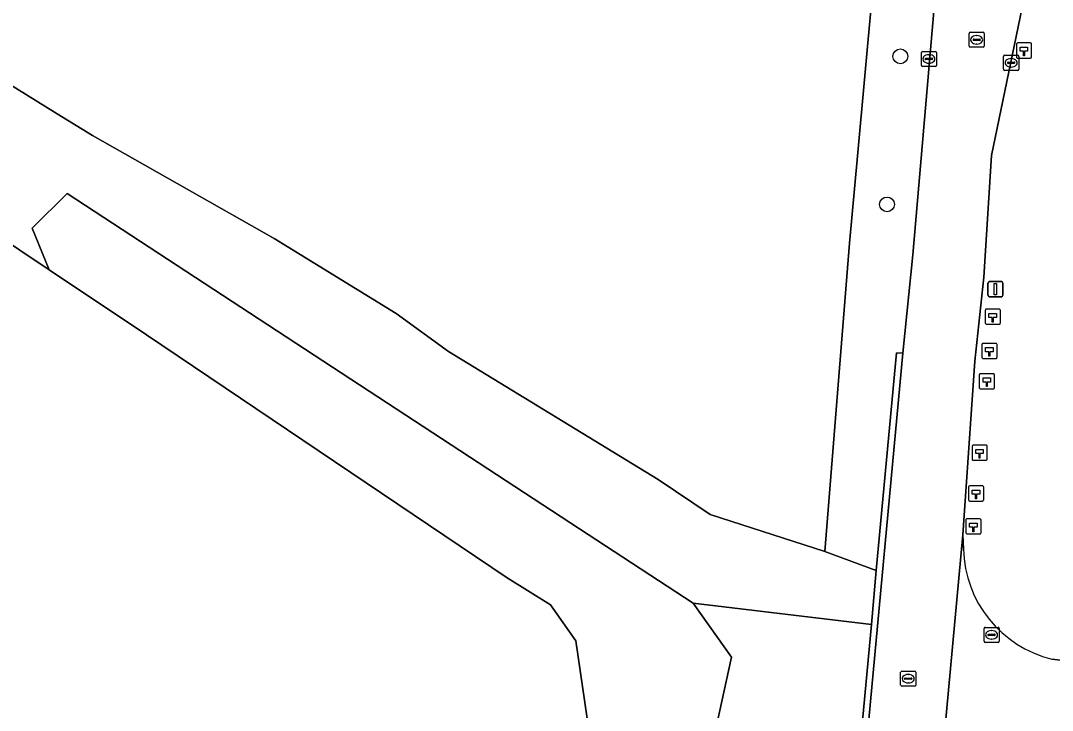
# Model space of a CAD drawing. Extents: x 160203 to 161530, y 379528 to 381797.
# Drawn here: x 160748 to 160816.3, y 380552.4 to 380598.1 of the extents above; entities that cross this region are included whole.
import ezdxf

# ---------------------------------------------------------------- set-up
doc = ezdxf.new("R2010")
doc.units = 0
for name, color, linetype in [('IMGEO_Berm_groen', 7, 'Continuous'), ('IMGEO_Boom', 7, 'Continuous'), ('IMGEO_Grasland_agrarisch', 7, 'Continuous'), ('IMGEO_Groenvoorziening', 7, 'Continuous'), ('IMGEO_Hectometerpaal', 7, 'Continuous'), ('IMGEO_Hek', 7, 'Continuous'), ('IMGEO_Kolk', 7, 'Continuous'), ('IMGEO_Lichtmast', 7, 'Continuous'), ('IMGEO_Loofbos', 7, 'Continuous'), ('IMGEO_Rijbaan_lokaal_gesloten', 7, 'Continuous'), ('IMGEO_Rijbaan_lokaal_open', 7, 'Continuous'), ('IMGEO_Rioolput', 7, 'Continuous'), ('IMGEO_Voetpad_onverhard', 7, 'Continuous')]:
    doc.layers.add(name, color=color, linetype=linetype)

msp = doc.modelspace()

# ---------------------------------------------------------------- linework, layer by layer
at = {"layer": 'IMGEO_Berm_groen'}
for points in [[(160817.252, 380599.119), (160817.907, 380606.678), (160815.809, 380606.179), (160812.279, 380589.127), (160811.772, 380581.086), (160811.178, 380575.524), (160810.392, 380564.026), (160810.426, 380563.07)], [(160816.276, 380555.793), (160818.72, 380555.51), (160819.05, 380558.09), (160820.171, 380565.369)]]:
    msp.add_lwpolyline(points, dxfattribs=at)
msp.add_arc((160818.108, 380563.255), 7.684, 181.38232, 256.20947, dxfattribs=at)
at = {"layer": 'IMGEO_Boom'}
for centre in [(160806.245, 380595.691), (160805.36, 380585.891)]:
    msp.add_circle(centre, 0.489, dxfattribs=at)
at = {"layer": 'IMGEO_Grasland_agrarisch'}
for points in [[(160806.333, 380619.409), (160807.89, 380634.509), (160800.015, 380635.877), (160793.624, 380637.245), (160785.98, 380639.572), (160773.611, 380643.676), (160759.659, 380648.601), (160735.875, 380657.838), (160724.413, 380609.361), (160726.913, 380607.468), (160734.981, 380601.724), (160743.595, 380596.079), (160750.384, 380591.884), (160752.717, 380590.443), (160764.753, 380583.637), (160772.849, 380578.66), (160776.314, 380576.149), (160790.192, 380567.674), (160793.641, 380565.361), (160801.244, 380562.921), (160802.874, 380583.321), (160803.41, 380589.083), (160804.861, 380605.066)], [(160785.05, 380500.373), (160788.367, 380529.846), (160786.228, 380546.866), (160784.742, 380557.013), (160783.061, 380559.385), (160780.198, 380561.178), (160756.304, 380577.252), (160749.852, 380581.558), (160742.051, 380586.766), (160738.012, 380586.465), (160737.463, 380586.424), (160730.678, 380571.933), (160717.981, 380545.126), (160744.656, 380526.724), (160784.788, 380499.117)]]:
    msp.add_lwpolyline(points, close=True, dxfattribs=at)
at = {"layer": 'IMGEO_Groenvoorziening'}
msp.add_lwpolyline([(160809.998, 380616.634), (160814.161, 380663.374), (160811.37, 380663.358), (160811.078, 380660.23), (160807.89, 380634.509), (160806.333, 380619.409), (160804.861, 380605.066), (160803.41, 380589.083), (160802.874, 380583.321), (160801.244, 380562.921), (160804.651, 380561.649), (160805.988, 380576.064), (160806.416, 380576.035), (160807.06, 380582.557)], close=True, dxfattribs=at)
msp.add_lwpolyline([(160802.788, 380541.559), (160804.321, 380558.092), (160792.511, 380559.49), (160795.056, 380555.927), (160793.783, 380550.074), (160790.39, 380548.377), (160789.711, 380539.893), (160789.118, 380534.83), (160792.426, 380532.598), (160795.31, 380530.392), (160798.28, 380527.762), (160797.261, 380523.859), (160794.971, 380519.024), (160791.493, 380515.8), (160791.153, 380513.255), (160791.323, 380503.202), (160789.075, 380495.015), (160786.299, 380496.089), (160743.68, 380453.918), (160702.838, 380413.857), (160703.759, 380412.836), (160690.502, 380399.794), (160675.122, 380384.279), (160657.083, 380367.013)], dxfattribs=at)
at = {"layer": 'IMGEO_Hectometerpaal'}
for p, q in [((160813.932, 380596.495), (160813.932, 380595.654)), ((160813.932, 380596.495), (160813.932, 380595.654)), ((160814.848, 380596.579), (160814.007, 380596.579)), ((160814.848, 380596.579), (160814.007, 380596.579)), ((160814.932, 380595.663), (160814.932, 380596.504)), ((160814.932, 380595.663), (160814.932, 380596.504)), ((160814.016, 380595.579), (160814.857, 380595.579)), ((160814.016, 380595.579), (160814.857, 380595.579)), ((160812.786, 380578.96), (160811.945, 380578.96)), ((160812.786, 380578.96), (160811.945, 380578.96)), ((160811.87, 380578.876), (160811.87, 380578.035)), ((160811.87, 380578.876), (160811.87, 380578.035)), ((160812.87, 380578.044), (160812.87, 380578.885)), ((160812.87, 380578.044), (160812.87, 380578.885)), ((160811.954, 380577.96), (160812.795, 380577.96)), ((160811.954, 380577.96), (160812.795, 380577.96)), ((160811.65, 380576.61), (160811.65, 380575.769)), ((160811.65, 380576.61), (160811.65, 380575.769)), ((160812.566, 380576.694), (160811.725, 380576.694)), ((160812.566, 380576.694), (160811.725, 380576.694)), ((160812.65, 380575.778), (160812.65, 380576.619)), ((160812.65, 380575.778), (160812.65, 380576.619)), ((160811.734, 380575.694), (160812.575, 380575.694)), ((160811.734, 380575.694), (160812.575, 380575.694)), ((160811.475, 380574.602), (160811.475, 380573.761)), ((160811.475, 380574.602), (160811.475, 380573.761)), ((160812.391, 380574.686), (160811.55, 380574.686)), ((160812.391, 380574.686), (160811.55, 380574.686)), ((160812.475, 380573.77), (160812.475, 380574.611)), ((160812.475, 380573.77), (160812.475, 380574.611)), ((160811.559, 380573.686), (160812.4, 380573.686)), ((160811.559, 380573.686), (160812.4, 380573.686)), ((160810.993, 380569.867), (160810.993, 380569.026)), ((160810.993, 380569.867), (160810.993, 380569.026)), ((160811.909, 380569.951), (160811.068, 380569.951)), ((160811.909, 380569.951), (160811.068, 380569.951)), ((160811.993, 380569.035), (160811.993, 380569.876)), ((160811.993, 380569.035), (160811.993, 380569.876)), ((160811.077, 380568.951), (160811.918, 380568.951)), ((160811.077, 380568.951), (160811.918, 380568.951)), ((160810.763, 380567.172), (160810.763, 380566.331)), ((160810.763, 380567.172), (160810.763, 380566.331)), ((160811.679, 380567.256), (160810.838, 380567.256)), ((160811.679, 380567.256), (160810.838, 380567.256)), ((160811.763, 380566.34), (160811.763, 380567.181)), ((160811.763, 380566.34), (160811.763, 380567.181)), ((160810.847, 380566.256), (160811.688, 380566.256)), ((160810.847, 380566.256), (160811.688, 380566.256)), ((160810.587, 380564.997), (160810.587, 380564.156)), ((160810.587, 380564.997), (160810.587, 380564.156)), ((160811.503, 380565.081), (160810.662, 380565.081)), ((160811.503, 380565.081), (160810.662, 380565.081)), ((160811.587, 380564.165), (160811.587, 380565.006)), ((160811.587, 380564.165), (160811.587, 380565.006)), ((160810.671, 380564.081), (160811.512, 380564.081)), ((160810.671, 380564.081), (160811.512, 380564.081))]:
    msp.add_line(p, q, dxfattribs=at)
for points in [[(160814.457, 380595.723), (160814.397, 380595.723), (160814.397, 380596.028), (160814.177, 380596.028), (160814.177, 380596.297), (160814.677, 380596.297), (160814.677, 380596.028), (160814.457, 380596.028), (160814.457, 380595.723)], [(160812.395, 380578.104), (160812.335, 380578.104), (160812.335, 380578.409), (160812.115, 380578.409), (160812.115, 380578.678), (160812.615, 380578.678), (160812.615, 380578.409), (160812.395, 380578.409), (160812.395, 380578.104)], [(160812.175, 380575.838), (160812.115, 380575.838), (160812.115, 380576.143), (160811.895, 380576.143), (160811.895, 380576.412), (160812.395, 380576.412), (160812.395, 380576.143), (160812.175, 380576.143), (160812.175, 380575.838)], [(160812, 380573.83), (160811.94, 380573.83), (160811.94, 380574.135), (160811.72, 380574.135), (160811.72, 380574.404), (160812.22, 380574.404), (160812.22, 380574.135), (160812, 380574.135), (160812, 380573.83)], [(160811.518, 380569.095), (160811.458, 380569.095), (160811.458, 380569.4), (160811.238, 380569.4), (160811.238, 380569.669), (160811.738, 380569.669), (160811.738, 380569.4), (160811.518, 380569.4), (160811.518, 380569.095)], [(160811.288, 380566.4), (160811.228, 380566.4), (160811.228, 380566.705), (160811.008, 380566.705), (160811.008, 380566.974), (160811.508, 380566.974), (160811.508, 380566.705), (160811.288, 380566.705), (160811.288, 380566.4)], [(160811.112, 380564.225), (160811.052, 380564.225), (160811.052, 380564.53), (160810.832, 380564.53), (160810.832, 380564.799), (160811.332, 380564.799), (160811.332, 380564.53), (160811.112, 380564.53), (160811.112, 380564.225)]]:
    msp.add_lwpolyline(points, dxfattribs=at)
for centre, start, end in [((160814.01, 380596.501), 92.4484, 184.28452), ((160814.01, 380596.501), 92.4484, 184.28452), ((160814.854, 380596.501), 2.4484, 94.28452), ((160814.854, 380596.501), 2.4484, 94.28452), ((160814.01, 380595.657), 182.4484, 274.28452), ((160814.01, 380595.657), 182.4484, 274.28452), ((160814.854, 380595.657), 272.4484, 4.28452), ((160814.854, 380595.657), 272.4484, 4.28452), ((160811.948, 380578.882), 92.4484, 184.28452), ((160811.948, 380578.882), 92.4484, 184.28452), ((160812.792, 380578.882), 2.4484, 94.28452), ((160812.792, 380578.882), 2.4484, 94.28452), ((160811.948, 380578.038), 182.4484, 274.28452), ((160811.948, 380578.038), 182.4484, 274.28452), ((160812.792, 380578.038), 272.4484, 4.28452), ((160812.792, 380578.038), 272.4484, 4.28452), ((160811.728, 380576.616), 92.4484, 184.28452), ((160811.728, 380576.616), 92.4484, 184.28452), ((160812.572, 380576.616), 2.4484, 94.28452), ((160812.572, 380576.616), 2.4484, 94.28452), ((160811.728, 380575.772), 182.4484, 274.28452), ((160811.728, 380575.772), 182.4484, 274.28452), ((160812.572, 380575.772), 272.4484, 4.28452), ((160812.572, 380575.772), 272.4484, 4.28452), ((160811.553, 380574.608), 92.4484, 184.28452), ((160811.553, 380574.608), 92.4484, 184.28452), ((160812.397, 380574.608), 2.4484, 94.28452), ((160812.397, 380574.608), 2.4484, 94.28452), ((160811.553, 380573.764), 182.4484, 274.28452), ((160811.553, 380573.764), 182.4484, 274.28452), ((160812.397, 380573.764), 272.4484, 4.28452), ((160812.397, 380573.764), 272.4484, 4.28452), ((160811.071, 380569.873), 92.4484, 184.28452), ((160811.071, 380569.873), 92.4484, 184.28452), ((160811.915, 380569.873), 2.4484, 94.28452), ((160811.915, 380569.873), 2.4484, 94.28452), ((160811.071, 380569.029), 182.4484, 274.28452), ((160811.071, 380569.029), 182.4484, 274.28452), ((160811.915, 380569.029), 272.4484, 4.28452), ((160811.915, 380569.029), 272.4484, 4.28452), ((160810.841, 380567.178), 92.4484, 184.28452), ((160810.841, 380567.178), 92.4484, 184.28452), ((160811.685, 380567.178), 2.4484, 94.28452), ((160811.685, 380567.178), 2.4484, 94.28452), ((160810.841, 380566.334), 182.4484, 274.28452), ((160810.841, 380566.334), 182.4484, 274.28452), ((160811.685, 380566.334), 272.4484, 4.28452), ((160811.685, 380566.334), 272.4484, 4.28452), ((160810.665, 380565.003), 92.4484, 184.28452), ((160810.665, 380565.003), 92.4484, 184.28452), ((160811.509, 380565.003), 2.4484, 94.28452), ((160811.509, 380565.003), 2.4484, 94.28452), ((160810.665, 380564.159), 182.4484, 274.28452), ((160810.665, 380564.159), 182.4484, 274.28452), ((160811.509, 380564.159), 272.4484, 4.28452), ((160811.509, 380564.159), 272.4484, 4.28452)]:
    msp.add_arc(centre, 0.0779, start, end, dxfattribs=at)
at = {"layer": 'IMGEO_Hek'}
for points in [[(160802.874, 380583.321), (160803.41, 380589.083), (160804.861, 380605.066), (160806.333, 380619.409), (160807.89, 380634.509)], [(160721.585, 380611.503), (160724.413, 380609.361), (160726.913, 380607.468), (160734.981, 380601.724), (160743.595, 380596.079), (160750.384, 380591.884), (160752.717, 380590.443), (160764.753, 380583.637), (160772.849, 380578.66), (160776.314, 380576.149), (160790.192, 380567.674), (160793.641, 380565.361), (160801.244, 380562.921)]]:
    msp.add_lwpolyline(points, dxfattribs=at)
at = {"layer": 'IMGEO_Kolk'}
for p, q in [((160807.71, 380596.02), (160808.562, 380596.02)), ((160807.635, 380595.094), (160807.635, 380595.946)), ((160807.894, 380595.514), (160807.894, 380595.526)), ((160808.332, 380595.477), (160807.934, 380595.477)), ((160807.937, 380595.563), (160808.335, 380595.563)), ((160808.123, 380595.8), (160808.148, 380595.8)), ((160808.378, 380595.526), (160808.378, 380595.514)), ((160808.636, 380595.946), (160808.636, 380595.094)), ((160813.084, 380594.84), (160813.084, 380595.692)), ((160813.159, 380595.766), (160814.011, 380595.766)), ((160813.386, 380595.309), (160813.784, 380595.309)), ((160813.572, 380595.546), (160813.597, 380595.546)), ((160814.085, 380595.692), (160814.085, 380594.84)), ((160808.562, 380595.02), (160807.71, 380595.02)), ((160808.146, 380595.24), (160808.121, 380595.24)), ((160814.011, 380594.766), (160813.159, 380594.766)), ((160813.343, 380595.26), (160813.343, 380595.272)), ((160813.781, 380595.223), (160813.383, 380595.223)), ((160813.595, 380594.986), (160813.57, 380594.986)), ((160813.827, 380595.272), (160813.827, 380595.26)), ((160811.786, 380556.97), (160811.786, 380557.822)), ((160811.861, 380557.896), (160812.713, 380557.896)), ((160812.787, 380557.822), (160812.787, 380556.97)), ((160812.045, 380557.39), (160812.045, 380557.402)), ((160812.483, 380557.353), (160812.085, 380557.353)), ((160812.088, 380557.439), (160812.486, 380557.439)), ((160812.297, 380557.116), (160812.272, 380557.116)), ((160812.274, 380557.676), (160812.299, 380557.676)), ((160812.529, 380557.402), (160812.529, 380557.39)), ((160812.713, 380556.896), (160811.861, 380556.896))]:
    msp.add_line(p, q, dxfattribs=at)
for points in [[(160807.71, 380596.02), (160808.562, 380596.02)], [(160807.635, 380595.094), (160807.635, 380595.946)], [(160808.636, 380595.946), (160808.636, 380595.094)], [(160813.084, 380594.84), (160813.084, 380595.692)], [(160813.159, 380595.766), (160814.011, 380595.766)], [(160814.085, 380595.692), (160814.085, 380594.84)], [(160808.562, 380595.02), (160807.71, 380595.02)], [(160814.011, 380594.766), (160813.159, 380594.766)], [(160811.786, 380556.97), (160811.786, 380557.822)], [(160811.861, 380557.896), (160812.713, 380557.896)], [(160812.787, 380557.822), (160812.787, 380556.97)], [(160812.713, 380556.896), (160811.861, 380556.896)]]:
    msp.add_lwpolyline(points, dxfattribs=at)
for centre, radius, start, end in [((160807.712, 380595.944), 0.0765, 91.55205, 178.44795), ((160807.712, 380595.944), 0.0765, 91.55205, 178.44795), ((160808.56, 380595.944), 0.0765, 1.55205, 88.44795), ((160808.56, 380595.944), 0.0765, 1.55205, 88.44795), ((160807.934, 380595.523), 0.0403, 85.87752, 175.75265), ((160807.931, 380595.513), 0.0366, 178.93798, 274.71019), ((160808.335, 380595.52), 0.043, 264.86636, 352.45326), ((160808.339, 380595.525), 0.0386, 1.73085, 96.63898), ((160813.161, 380595.69), 0.0765, 91.55205, 178.44795), ((160813.161, 380595.69), 0.0765, 91.55205, 178.44795), ((160813.383, 380595.269), 0.0403, 85.87752, 175.75265), ((160813.788, 380595.271), 0.0386, 1.73085, 96.63898), ((160814.009, 380595.69), 0.0765, 1.55205, 88.44795), ((160814.009, 380595.69), 0.0765, 1.55205, 88.44795), ((160807.712, 380595.096), 0.0765, 181.55205, 268.44795), ((160807.712, 380595.096), 0.0765, 181.55205, 268.44795), ((160808.56, 380595.096), 0.0765, 271.55205, 358.44795), ((160808.56, 380595.096), 0.0765, 271.55205, 358.44795), ((160813.161, 380594.842), 0.0765, 181.55205, 268.44795), ((160813.161, 380594.842), 0.0765, 181.55205, 268.44795), ((160813.38, 380595.259), 0.0366, 178.93798, 274.71019), ((160813.784, 380595.266), 0.043, 264.86636, 352.45326), ((160814.009, 380594.842), 0.0765, 271.55205, 358.44795), ((160814.009, 380594.842), 0.0765, 271.55205, 358.44795), ((160811.863, 380557.82), 0.0765, 91.55205, 178.44795), ((160811.863, 380557.82), 0.0765, 91.55205, 178.44795), ((160812.711, 380557.82), 0.0765, 1.55205, 88.44795), ((160812.711, 380557.82), 0.0765, 1.55205, 88.44795), ((160812.085, 380557.399), 0.0403, 85.87752, 175.75265), ((160812.082, 380557.389), 0.0366, 178.93798, 274.71019), ((160812.486, 380557.396), 0.043, 264.86636, 352.45326), ((160812.49, 380557.401), 0.0386, 1.73085, 96.63898), ((160811.863, 380556.972), 0.0765, 181.55205, 268.44795), ((160811.863, 380556.972), 0.0765, 181.55205, 268.44795), ((160812.711, 380556.972), 0.0765, 271.55205, 358.44795), ((160812.711, 380556.972), 0.0765, 271.55205, 358.44795)]:
    msp.add_arc(centre, radius, start, end, dxfattribs=at)
for centre, major_axis, ratio, start_param, end_param in [((160808.122, 380595.52), (-0.387, 0.002), 0.722429, 4.712389, 7.853982), ((160808.147, 380595.52), (-0.39, 0.002), 0.717154, 1.570796, 4.712389), ((160813.571, 380595.266), (-0.387, 0.002), 0.722429, 4.712389, 7.853982), ((160813.596, 380595.266), (-0.39, 0.002), 0.717154, 1.570796, 4.712389), ((160812.273, 380557.396), (-0.387, 0.002), 0.722429, 4.712389, 7.853982), ((160812.298, 380557.396), (-0.39, 0.002), 0.717154, 1.570796, 4.712389)]:
    msp.add_ellipse(centre, major_axis=major_axis, ratio=ratio, start_param=start_param, end_param=end_param, dxfattribs=at)
at = {"layer": 'IMGEO_Lichtmast'}
for p, q in [((160812.043, 380579.881), (160812.043, 380580.681)), ((160812.043, 380580.681), (160812.043, 380579.881)), ((160812.143, 380580.781), (160812.933, 380580.781)), ((160812.933, 380580.781), (160812.143, 380580.781)), ((160813.033, 380580.681), (160813.033, 380579.881)), ((160813.033, 380579.881), (160813.033, 380580.681)), ((160812.933, 380579.781), (160812.143, 380579.781)), ((160812.143, 380579.781), (160812.933, 380579.781))]:
    msp.add_line(p, q, dxfattribs=at)
msp.add_lwpolyline([(160812.463, 380580.656), (160812.613, 380580.656), (160812.613, 380579.906), (160812.463, 380579.906), (160812.463, 380580.656)], dxfattribs=at)
for centre, start, end in [((160812.143, 380580.681), 90, 180), ((160812.143, 380580.681), 90, 180), ((160812.933, 380580.681), 0, 90), ((160812.933, 380580.681), 360, 90), ((160812.143, 380579.881), 180, 270), ((160812.143, 380579.881), 180, 270), ((160812.933, 380579.881), 270, 0), ((160812.933, 380579.881), 270, 0)]:
    msp.add_arc(centre, 0.1, start, end, dxfattribs=at)
at = {"layer": 'IMGEO_Loofbos'}
msp.add_lwpolyline([(160793.783, 380550.074), (160795.056, 380555.927), (160792.511, 380559.49), (160785.554, 380564.034), (160751.047, 380586.623), (160748.717, 380584.317), (160749.852, 380581.558), (160756.304, 380577.252), (160780.198, 380561.178), (160783.061, 380559.385), (160784.742, 380557.013), (160786.228, 380546.866)], dxfattribs=at)
at = {"layer": 'IMGEO_Rijbaan_lokaal_gesloten'}
for points in [[(160809.041, 380549.44), (160810.392, 380564.026), (160811.178, 380575.524), (160811.772, 380581.086), (160812.279, 380589.127), (160815.809, 380606.179), (160817.202, 380615.762), (160821.125, 380662.616), (160822.077, 380674.05), (160822.183, 380676.744), (160822.605, 380689.527), (160822.457, 380714.472)], [(160815.749, 380700.692), (160815.747, 380694.014), (160815.747, 380693.241), (160814.474, 380666.576), (160814.161, 380663.374), (160809.998, 380616.634), (160807.06, 380582.557), (160806.416, 380576.035), (160803.96, 380549.663)], [(160810.426, 380563.07), (160810.392, 380564.026), (160809.041, 380549.44), (160808.559, 380544.241), (160808.81, 380545.217)], [(160826.76, 380553.818), (160826.75, 380554.296), (160821.515, 380555.129), (160818.72, 380555.51), (160816.276, 380555.793)]]:
    msp.add_lwpolyline(points, dxfattribs=at)
msp.add_arc((160818.108, 380563.255), 7.684, 181.38232, 256.20947, dxfattribs=at)
at = {"layer": 'IMGEO_Rijbaan_lokaal_open'}
for points in [[(160803.018, 380507.366), (160803.14, 380507.358), (160803.399, 380507.416), (160802.99, 380510.157), (160802.67, 380512.909), (160802.439, 380515.67), (160802.297, 380518.437), (160802.244, 380521.207), (160802.28, 380523.978), (160802.478, 380529.797), (160802.782, 380535.612), (160802.974, 380538.517), (160803.192, 380541.42), (160803.96, 380549.663), (160806.416, 380576.035)], [(160806.416, 380576.035), (160805.988, 380576.064), (160804.651, 380561.649), (160804.321, 380558.092), (160802.788, 380541.559)]]:
    msp.add_lwpolyline(points, dxfattribs=at)
at = {"layer": 'IMGEO_Rioolput'}
for p, q in [((160810.8, 380596.364), (160810.8, 380597.216)), ((160810.875, 380597.29), (160811.727, 380597.29)), ((160811.059, 380596.784), (160811.059, 380596.796)), ((160811.497, 380596.747), (160811.099, 380596.747)), ((160811.102, 380596.833), (160811.5, 380596.833)), ((160811.288, 380597.07), (160811.313, 380597.07)), ((160811.543, 380596.796), (160811.543, 380596.784)), ((160811.801, 380597.216), (160811.801, 380596.364)), ((160811.727, 380596.29), (160810.875, 380596.29)), ((160811.311, 380596.51), (160811.286, 380596.51)), ((160806.339, 380554.997), (160807.191, 380554.997)), ((160806.264, 380554.071), (160806.264, 380554.923)), ((160806.523, 380554.491), (160806.523, 380554.503)), ((160806.961, 380554.454), (160806.563, 380554.454)), ((160806.566, 380554.54), (160806.964, 380554.54)), ((160806.752, 380554.777), (160806.777, 380554.777)), ((160807.007, 380554.503), (160807.007, 380554.491)), ((160807.265, 380554.923), (160807.265, 380554.071)), ((160807.191, 380553.997), (160806.339, 380553.997)), ((160806.775, 380554.217), (160806.75, 380554.217))]:
    msp.add_line(p, q, dxfattribs=at)
for points in [[(160810.8, 380596.364), (160810.8, 380597.216)], [(160810.875, 380597.29), (160811.727, 380597.29)], [(160811.801, 380597.216), (160811.801, 380596.364)], [(160811.727, 380596.29), (160810.875, 380596.29)], [(160806.339, 380554.997), (160807.191, 380554.997)], [(160806.264, 380554.071), (160806.264, 380554.923)], [(160807.265, 380554.923), (160807.265, 380554.071)], [(160807.191, 380553.997), (160806.339, 380553.997)]]:
    msp.add_lwpolyline(points, dxfattribs=at)
for centre, radius, start, end in [((160810.877, 380597.214), 0.0765, 91.55205, 178.44795), ((160810.877, 380597.214), 0.0765, 91.55205, 178.44795), ((160811.099, 380596.793), 0.0403, 85.87752, 175.75265), ((160811.096, 380596.783), 0.0366, 178.93798, 274.71019), ((160811.5, 380596.79), 0.043, 264.86636, 352.45326), ((160811.504, 380596.795), 0.0386, 1.73085, 96.63898), ((160811.725, 380597.214), 0.0765, 1.55205, 88.44795), ((160811.725, 380597.214), 0.0765, 1.55205, 88.44795), ((160810.877, 380596.366), 0.0765, 181.55205, 268.44795), ((160810.877, 380596.366), 0.0765, 181.55205, 268.44795), ((160811.725, 380596.366), 0.0765, 271.55205, 358.44795), ((160811.725, 380596.366), 0.0765, 271.55205, 358.44795), ((160806.341, 380554.921), 0.0765, 91.55205, 178.44795), ((160806.341, 380554.921), 0.0765, 91.55205, 178.44795), ((160807.189, 380554.921), 0.0765, 1.55205, 88.44795), ((160807.189, 380554.921), 0.0765, 1.55205, 88.44795), ((160806.563, 380554.5), 0.0403, 85.87752, 175.75265), ((160806.56, 380554.49), 0.0366, 178.93798, 274.71019), ((160806.964, 380554.497), 0.043, 264.86636, 352.45326), ((160806.968, 380554.502), 0.0386, 1.73085, 96.63898), ((160806.341, 380554.073), 0.0765, 181.55205, 268.44795), ((160806.341, 380554.073), 0.0765, 181.55205, 268.44795), ((160807.189, 380554.073), 0.0765, 271.55205, 358.44795), ((160807.189, 380554.073), 0.0765, 271.55205, 358.44795)]:
    msp.add_arc(centre, radius, start, end, dxfattribs=at)
for centre, major_axis, ratio, start_param, end_param in [((160811.287, 380596.79), (-0.387, 0.002), 0.722429, 4.712389, 7.853982), ((160811.312, 380596.79), (-0.39, 0.002), 0.717154, 1.570796, 4.712389), ((160806.751, 380554.497), (-0.387, 0.002), 0.722429, 4.712389, 7.853982), ((160806.776, 380554.497), (-0.39, 0.002), 0.717154, 1.570796, 4.712389)]:
    msp.add_ellipse(centre, major_axis=major_axis, ratio=ratio, start_param=start_param, end_param=end_param, dxfattribs=at)
at = {"layer": 'IMGEO_Voetpad_onverhard'}
msp.add_lwpolyline([(160742.051, 380586.766), (160749.852, 380581.558), (160748.717, 380584.317), (160751.047, 380586.623), (160785.554, 380564.034), (160792.511, 380559.49), (160804.321, 380558.092), (160804.651, 380561.649), (160801.244, 380562.921), (160793.641, 380565.361), (160790.192, 380567.674), (160776.314, 380576.149), (160772.849, 380578.66), (160764.753, 380583.637), (160752.717, 380590.443), (160750.384, 380591.884), (160743.595, 380596.079)], dxfattribs=at)

doc.saveas('drawing.dxf')
